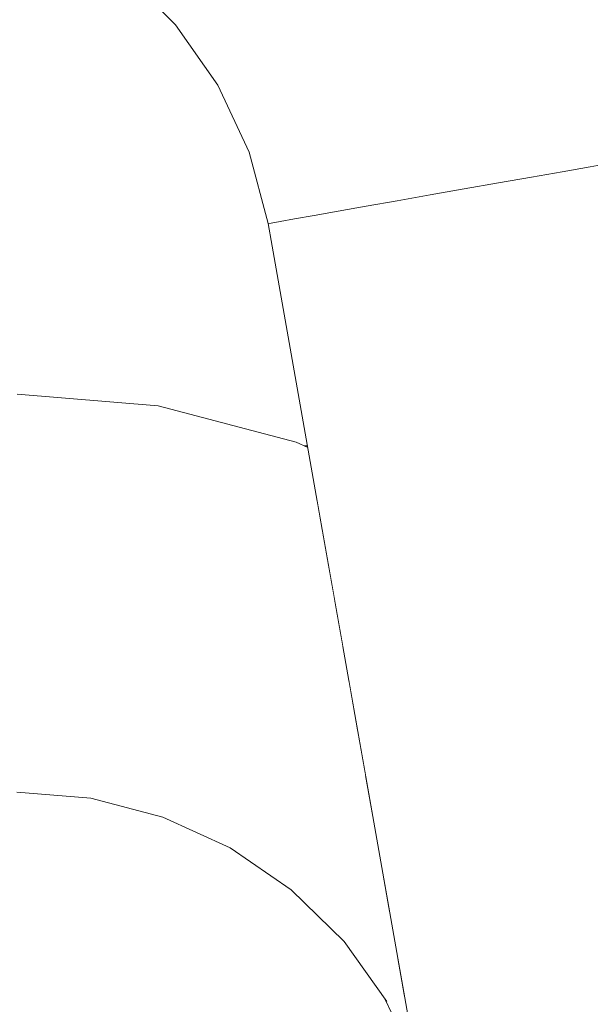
# Model space of a CAD drawing. Header units: millimetres. Extents: x -30280 to 309309, y -17460 to 4378.
# Tile 550 of 656: x 151354 to 151377, y -14528 to -14488. Entities that reach past the tile are written whole.
import ezdxf

# ---------------------------------------------------------------- set-up
doc = ezdxf.new("R2010")
doc.units = ezdxf.units.MM
doc.header["$MEASUREMENT"] = 0
doc.linetypes.add('Wipeout_Contour', pattern=[1000, 0, -1000])
doc.layers.add('P1_PLANTA PRIMERA_4_12_FAÇ_Façana', color=7, linetype='Continuous')
doc.layers.add('P1_PLANTA PRIMERA_4_Nuevo_09_EI_Mobiliari general', color=7, linetype='Continuous')
doc.layers.add('P1_PLANTA PRIMERA_4_Nuevo_09_EI_Mobiliari general_Pluma_Nº__1', color=7, linetype='Continuous', lineweight=5)

msp = doc.modelspace()

# ---------------------------------------------------------------- wipeouts: each hides what was drawn before it
at = {"color": 254, "linetype": 'Wipeout_Contour', "lineweight": 0, "ltscale": 4556497.205425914}
msp.add_wipeout([(151882.62, -14022.052), (150782.62, -14022.052), (150782.62, -14023.885), (150890.293, -14023.885), (150903.857, -14449.995), (150903.929, -14505.564), (150882.333, -14505.564), (150886.263, -14527.856), (150886.9, -14530.194), (150928.929, -14764.931), (150970.958, -14530.194), (150971.595, -14527.856), (150975.525, -14505.564), (150953.929, -14505.564), (150953.929, -14449.995), (150967.565, -14023.885), (151390.293, -14023.885), (151403.857, -14449.995), (151403.929, -14505.564), (151382.333, -14505.564), (151386.263, -14527.856), (151386.9, -14530.194), (151428.929, -14764.931), (151470.958, -14530.194), (151471.595, -14527.856), (151475.525, -14505.564), (151453.929, -14505.564), (151453.929, -14449.995), (151467.565, -14023.885), (151882.62, -14023.885)], dxfattribs=at).dxf.layer = 'P1_PLANTA PRIMERA_4_12_FAÇ_Façana'

# ---------------------------------------------------------------- next in the draw order: wipeouts: each hides what was drawn before it
at = {"color": 254, "linetype": 'Wipeout_Contour', "lineweight": 0, "ltscale": 3493235.547410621}
msp.add_wipeout([(150937.549, -14813.077), (150939.156, -14822.052), (151418.702, -14822.052), (151420.309, -14813.077), (151370.485, -14530.514), (151369.166, -14527.557), (151367.506, -14525.227), (151365.389, -14523.147), (151362.936, -14521.462), (151360.224, -14520.222), (151357.333, -14519.467), (151354.354, -14519.218), (151185.441, -14519.661), (151178.929, -14519.679), (151172.417, -14519.696), (151003.505, -14519.196), (151000.525, -14519.467), (150997.634, -14520.222), (150994.922, -14521.462), (150992.469, -14523.147), (150990.352, -14525.227), (150988.692, -14527.557), (150987.484, -14530.106)], dxfattribs=at).dxf.layer = 'P1_PLANTA PRIMERA_4_12_FAÇ_Façana'
at = {"color": 254, "linetype": 'Wipeout_Contour', "lineweight": 0, "ltscale": 4252411.366083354}
msp.add_wipeout([(150991.819, -14505.297), (150997.826, -14503.696), (151003.486, -14503.223), (151178.929, -14503.678), (151354.372, -14503.196), (151360.032, -14503.696), (151365.582, -14505.147), (151364.463, -14496.363), (151363.694, -14493.495), (151362.438, -14490.805), (151360.733, -14488.374), (151358.631, -14486.277), (151356.196, -14484.578), (151353.503, -14483.328), (151350.633, -14482.566), (151347.674, -14482.315), (151192.121, -14482.728), (151178.929, -14482.764), (151165.738, -14482.801), (151010.184, -14482.293), (151007.225, -14482.566), (151004.355, -14483.328), (151001.662, -14484.578), (150999.227, -14486.277), (150997.125, -14488.374), (150995.42, -14490.805), (150994.164, -14493.495), (150993.395, -14496.363)], dxfattribs=at).dxf.layer = 'P1_PLANTA PRIMERA_4_Nuevo_09_EI_Mobiliari general'
at = {"color": 254, "linetype": 'Wipeout_Contour', "lineweight": 0, "ltscale": 608237.901031}
msp.add_wipeout([(151364.987, -14507.902), (151366.631, -14508.653), (151366.427, -14507.497), (151365.259, -14506.963)], dxfattribs=at).dxf.layer = 'P1_PLANTA PRIMERA_4_Nuevo_09_EI_Mobiliari general'

# ---------------------------------------------------------------- next in the draw order: linework, layer by layer
at = {"layer": 'P1_PLANTA PRIMERA_4_Nuevo_09_EI_Mobiliari general_Pluma_Nº__1', "color": 7, "linetype": 'Continuous', "lineweight": 5}
for p, q in [((151360.733, -14488.374), (151358.631, -14486.277)), ((151360.031, -14503.696), (151354.372, -14503.223)), ((151357.333, -14519.466), (151354.353, -14519.218)), ((151360.223, -14520.222), (151357.333, -14519.466)), ((151362.936, -14521.462), (151360.223, -14520.222))]:
    msp.add_line(p, q, dxfattribs=at)

# ---------------------------------------------------------------- next in the draw order: wipeouts: each hides what was drawn before it
at = {"color": 254, "linetype": 'Wipeout_Contour', "lineweight": 0, "ltscale": 1520707.424279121}
msp.add_wipeout([(151403.929, -14469.75), (151362.107, -14469.75), (151364.172, -14470.707), (151368.898, -14474.006), (151372.979, -14478.077), (151376.289, -14482.795), (151378.728, -14488.018), (151380.22, -14493.585), (151382.286, -14505.297), (151403.929, -14505.297)], dxfattribs=at).dxf.layer = 'P1_PLANTA PRIMERA_4_Nuevo_09_EI_Mobiliari general'
at = {"color": 254, "linetype": 'Wipeout_Contour', "lineweight": 0, "ltscale": 608238.165221}
msp.add_wipeout([(151364.651, -14508.987), (151366.868, -14509.999), (151366.631, -14508.653), (151364.987, -14507.902)], dxfattribs=at).dxf.layer = 'P1_PLANTA PRIMERA_4_Nuevo_09_EI_Mobiliari general'

# ---------------------------------------------------------------- next in the draw order: linework, layer by layer
at = {"layer": 'P1_PLANTA PRIMERA_4_Nuevo_09_EI_Mobiliari general_Pluma_Nº__1', "color": 7, "linetype": 'Continuous', "lineweight": 5}
for p, q in [((151363.694, -14493.495), (151362.438, -14490.805)), ((151364.463, -14496.363), (151363.694, -14493.495)), ((151364.939, -14496.279), (151364.583, -14496.342)), ((151364.583, -14496.342), (151364.463, -14496.363))]:
    msp.add_line(p, q, dxfattribs=at)

# ---------------------------------------------------------------- next in the draw order: wipeouts: each hides what was drawn before it
at = {"color": 254, "linetype": 'Wipeout_Contour', "lineweight": 0, "ltscale": 608434.04779}
msp.add_wipeout([(151428.929, -14807.895), (151373.71, -14494.733), (151372.342, -14494.974), (151428.929, -14815.895)], dxfattribs=at).dxf.layer = 'P1_PLANTA PRIMERA_4_Nuevo_09_EI_Mobiliari general'
at = {"color": 254, "linetype": 'Wipeout_Contour', "lineweight": 0, "ltscale": 608223.688235}
msp.add_wipeout([(151359.732, -14506.528), (151359.563, -14507.656), (151364.651, -14508.987), (151364.987, -14507.902)], dxfattribs=at).dxf.layer = 'P1_PLANTA PRIMERA_4_Nuevo_09_EI_Mobiliari general'

# ---------------------------------------------------------------- next in the draw order: wipeouts: each hides what was drawn before it
at = {"color": 254, "linetype": 'Wipeout_Contour', "lineweight": 0, "ltscale": 608430.772156}
msp.add_wipeout([(151428.929, -14815.895), (151372.342, -14494.974), (151370.974, -14495.215), (151427.518, -14815.895)], dxfattribs=at).dxf.layer = 'P1_PLANTA PRIMERA_4_Nuevo_09_EI_Mobiliari general'
at = {"color": 254, "linetype": 'Wipeout_Contour', "lineweight": 0, "ltscale": 608202.555948}
msp.add_wipeout([(151354.377, -14506.081), (151354.38, -14507.196), (151359.563, -14507.656), (151359.732, -14506.528)], dxfattribs=at).dxf.layer = 'P1_PLANTA PRIMERA_4_Nuevo_09_EI_Mobiliari general'
at = {"color": 254, "linetype": 'Wipeout_Contour', "lineweight": 0, "ltscale": 608238.433374}
msp.add_wipeout([(151364.263, -14510.183), (151367.131, -14511.494), (151366.868, -14509.999), (151364.651, -14508.987)], dxfattribs=at).dxf.layer = 'P1_PLANTA PRIMERA_4_Nuevo_09_EI_Mobiliari general'

# ---------------------------------------------------------------- next in the draw order: wipeouts: each hides what was drawn before it
at = {"color": 254, "linetype": 'Wipeout_Contour', "lineweight": 0, "ltscale": 608223.055269}
msp.add_wipeout([(151359.563, -14507.656), (151359.367, -14508.903), (151364.263, -14510.183), (151364.651, -14508.987)], dxfattribs=at).dxf.layer = 'P1_PLANTA PRIMERA_4_Nuevo_09_EI_Mobiliari general'

# ---------------------------------------------------------------- next in the draw order: wipeouts: each hides what was drawn before it
at = {"color": 254, "linetype": 'Wipeout_Contour', "lineweight": 0, "ltscale": 608202.66152}
msp.add_wipeout([(151354.38, -14507.223), (151354.383, -14508.46), (151359.367, -14508.903), (151359.563, -14507.656)], dxfattribs=at).dxf.layer = 'P1_PLANTA PRIMERA_4_Nuevo_09_EI_Mobiliari general'
at = {"color": 254, "linetype": 'Wipeout_Contour', "lineweight": 0, "ltscale": 608238.695371}
msp.add_wipeout([(151363.833, -14511.456), (151367.413, -14513.092), (151367.131, -14511.494), (151364.263, -14510.183)], dxfattribs=at).dxf.layer = 'P1_PLANTA PRIMERA_4_Nuevo_09_EI_Mobiliari general'

# ---------------------------------------------------------------- next in the draw order: wipeouts: each hides what was drawn before it
at = {"color": 254, "linetype": 'Wipeout_Contour', "lineweight": 0, "ltscale": 608222.317488}
msp.add_wipeout([(151359.367, -14508.903), (151359.151, -14510.232), (151363.833, -14511.456), (151364.263, -14510.183)], dxfattribs=at).dxf.layer = 'P1_PLANTA PRIMERA_4_Nuevo_09_EI_Mobiliari general'

# ---------------------------------------------------------------- next in the draw order: wipeouts: each hides what was drawn before it
at = {"color": 254, "linetype": 'Wipeout_Contour', "lineweight": 0, "ltscale": 608202.758653}
msp.add_wipeout([(151354.383, -14508.487), (151354.387, -14509.807), (151359.151, -14510.232), (151359.367, -14508.903)], dxfattribs=at).dxf.layer = 'P1_PLANTA PRIMERA_4_Nuevo_09_EI_Mobiliari general'
at = {"color": 254, "linetype": 'Wipeout_Contour', "lineweight": 0, "ltscale": 608238.753206}
msp.add_wipeout([(151363.375, -14512.766), (151367.556, -14514.677), (151367.413, -14513.092), (151363.833, -14511.456)], dxfattribs=at).dxf.layer = 'P1_PLANTA PRIMERA_4_Nuevo_09_EI_Mobiliari general'

# ---------------------------------------------------------------- next in the draw order: wipeouts: each hides what was drawn before it
at = {"color": 254, "linetype": 'Wipeout_Contour', "lineweight": 0, "ltscale": 608221.497356}
msp.add_wipeout([(151359.151, -14510.232), (151358.92, -14511.601), (151363.375, -14512.766), (151363.833, -14511.456)], dxfattribs=at).dxf.layer = 'P1_PLANTA PRIMERA_4_Nuevo_09_EI_Mobiliari general'
at = {"color": 254, "linetype": 'Wipeout_Contour', "lineweight": 0, "ltscale": 456185.683103}
msp.add_wipeout([(151366.864, -14515.884), (151368.049, -14516.699), (151367.711, -14514.783)], dxfattribs=at).dxf.layer = 'P1_PLANTA PRIMERA_4_Nuevo_09_EI_Mobiliari general'

# ---------------------------------------------------------------- next in the draw order: wipeouts: each hides what was drawn before it
at = {"color": 254, "linetype": 'Wipeout_Contour', "lineweight": 0, "ltscale": 608202.721918}
msp.add_wipeout([(151354.324, -14509.828), (151354.328, -14511.218), (151358.92, -14511.601), (151359.151, -14510.232)], dxfattribs=at).dxf.layer = 'P1_PLANTA PRIMERA_4_Nuevo_09_EI_Mobiliari general'
at = {"color": 254, "linetype": 'Wipeout_Contour', "lineweight": 0, "ltscale": 608237.92958}
msp.add_wipeout([(151363.375, -14512.766), (151362.903, -14514.074), (151366.864, -14515.884), (151367.556, -14514.677)], dxfattribs=at).dxf.layer = 'P1_PLANTA PRIMERA_4_Nuevo_09_EI_Mobiliari general'

# ---------------------------------------------------------------- next in the draw order: wipeouts: each hides what was drawn before it
at = {"color": 254, "linetype": 'Wipeout_Contour', "lineweight": 0, "ltscale": 608220.619776}
msp.add_wipeout([(151358.92, -14511.601), (151358.682, -14512.97), (151362.903, -14514.074), (151363.375, -14512.766)], dxfattribs=at).dxf.layer = 'P1_PLANTA PRIMERA_4_Nuevo_09_EI_Mobiliari general'
at = {"color": 254, "linetype": 'Wipeout_Contour', "lineweight": 0, "ltscale": 608247.445911}
msp.add_wipeout([(151366.864, -14515.884), (151366.171, -14517.049), (151368.378, -14518.566), (151368.049, -14516.699)], dxfattribs=at).dxf.layer = 'P1_PLANTA PRIMERA_4_Nuevo_09_EI_Mobiliari general'

# ---------------------------------------------------------------- next in the draw order: wipeouts: each hides what was drawn before it
at = {"color": 254, "linetype": 'Wipeout_Contour', "lineweight": 0, "ltscale": 608202.793618}
msp.add_wipeout([(151354.328, -14511.218), (151354.332, -14512.607), (151358.682, -14512.97), (151358.92, -14511.601)], dxfattribs=at).dxf.layer = 'P1_PLANTA PRIMERA_4_Nuevo_09_EI_Mobiliari general'
at = {"color": 254, "linetype": 'Wipeout_Contour', "lineweight": 0, "ltscale": 608236.084968}
msp.add_wipeout([(151362.903, -14514.074), (151362.43, -14515.339), (151366.171, -14517.049), (151366.864, -14515.884)], dxfattribs=at).dxf.layer = 'P1_PLANTA PRIMERA_4_Nuevo_09_EI_Mobiliari general'

# ---------------------------------------------------------------- next in the draw order: wipeouts: each hides what was drawn before it
at = {"color": 254, "linetype": 'Wipeout_Contour', "lineweight": 0, "ltscale": 608219.711328}
msp.add_wipeout([(151358.682, -14512.97), (151358.445, -14514.297), (151362.43, -14515.339), (151362.903, -14514.074)], dxfattribs=at).dxf.layer = 'P1_PLANTA PRIMERA_4_Nuevo_09_EI_Mobiliari general'
at = {"color": 254, "linetype": 'Wipeout_Contour', "lineweight": 0, "ltscale": 608247.342074}
msp.add_wipeout([(151365.5, -14518.136), (151368.689, -14520.327), (151368.378, -14518.565), (151366.171, -14517.049)], dxfattribs=at).dxf.layer = 'P1_PLANTA PRIMERA_4_Nuevo_09_EI_Mobiliari general'

# ---------------------------------------------------------------- next in the draw order: wipeouts: each hides what was drawn before it
at = {"color": 254, "linetype": 'Wipeout_Contour', "lineweight": 0, "ltscale": 608202.849058}
msp.add_wipeout([(151354.332, -14512.607), (151354.335, -14513.954), (151358.445, -14514.297), (151358.682, -14512.97)], dxfattribs=at).dxf.layer = 'P1_PLANTA PRIMERA_4_Nuevo_09_EI_Mobiliari general'
at = {"color": 254, "linetype": 'Wipeout_Contour', "lineweight": 0, "ltscale": 608234.251253}
msp.add_wipeout([(151362.43, -14515.339), (151361.972, -14516.524), (151365.5, -14518.136), (151366.171, -14517.049)], dxfattribs=at).dxf.layer = 'P1_PLANTA PRIMERA_4_Nuevo_09_EI_Mobiliari general'

# ---------------------------------------------------------------- next in the draw order: wipeouts: each hides what was drawn before it
at = {"color": 254, "linetype": 'Wipeout_Contour', "lineweight": 0, "ltscale": 608218.799451}
msp.add_wipeout([(151358.445, -14514.297), (151358.214, -14515.541), (151361.972, -14516.524), (151362.43, -14515.339)], dxfattribs=at).dxf.layer = 'P1_PLANTA PRIMERA_4_Nuevo_09_EI_Mobiliari general'
at = {"color": 254, "linetype": 'Wipeout_Contour', "lineweight": 0, "ltscale": 608246.178569}
msp.add_wipeout([(151365.5, -14518.136), (151364.87, -14519.113), (151367.877, -14521.18), (151368.689, -14520.327)], dxfattribs=at).dxf.layer = 'P1_PLANTA PRIMERA_4_Nuevo_09_EI_Mobiliari general'

# ---------------------------------------------------------------- next in the draw order: wipeouts: each hides what was drawn before it
at = {"color": 254, "linetype": 'Wipeout_Contour', "lineweight": 0, "ltscale": 608202.886358}
msp.add_wipeout([(151354.335, -14513.954), (151354.339, -14515.218), (151358.214, -14515.541), (151358.445, -14514.297)], dxfattribs=at).dxf.layer = 'P1_PLANTA PRIMERA_4_Nuevo_09_EI_Mobiliari general'
at = {"color": 254, "linetype": 'Wipeout_Contour', "lineweight": 0, "ltscale": 608232.48394}
msp.add_wipeout([(151361.972, -14516.524), (151361.542, -14517.592), (151364.87, -14519.113), (151365.5, -14518.136)], dxfattribs=at).dxf.layer = 'P1_PLANTA PRIMERA_4_Nuevo_09_EI_Mobiliari general'
at = {"color": 254, "linetype": 'Wipeout_Contour', "lineweight": 0, "ltscale": 608253.372025}
msp.add_wipeout([(151367.877, -14521.18), (151367.144, -14521.904), (151369.349, -14524.069), (151369.041, -14522.323)], dxfattribs=at).dxf.layer = 'P1_PLANTA PRIMERA_4_Nuevo_09_EI_Mobiliari general'

# ---------------------------------------------------------------- next in the draw order: wipeouts: each hides what was drawn before it
at = {"color": 254, "linetype": 'Wipeout_Contour', "lineweight": 0, "ltscale": 608217.911608}
msp.add_wipeout([(151358.214, -14515.541), (151357.997, -14516.665), (151361.542, -14517.592), (151361.972, -14516.524)], dxfattribs=at).dxf.layer = 'P1_PLANTA PRIMERA_4_Nuevo_09_EI_Mobiliari general'
at = {"color": 254, "linetype": 'Wipeout_Contour', "lineweight": 0, "ltscale": 608243.769514}
msp.add_wipeout([(151364.87, -14519.113), (151364.3, -14519.949), (151367.144, -14521.904), (151367.877, -14521.18)], dxfattribs=at).dxf.layer = 'P1_PLANTA PRIMERA_4_Nuevo_09_EI_Mobiliari general'

# ---------------------------------------------------------------- next in the draw order: wipeouts: each hides what was drawn before it
at = {"color": 254, "linetype": 'Wipeout_Contour', "lineweight": 0, "ltscale": 608202.904111}
msp.add_wipeout([(151354.339, -14515.218), (151354.343, -14516.36), (151357.997, -14516.665), (151358.214, -14515.541)], dxfattribs=at).dxf.layer = 'P1_PLANTA PRIMERA_4_Nuevo_09_EI_Mobiliari general'
at = {"color": 254, "linetype": 'Wipeout_Contour', "lineweight": 0, "ltscale": 456174.605955}
msp.add_wipeout([(151361.542, -14517.592), (151364.3, -14519.949), (151364.87, -14519.113)], dxfattribs=at).dxf.layer = 'P1_PLANTA PRIMERA_4_Nuevo_09_EI_Mobiliari general'
at = {"color": 254, "linetype": 'Wipeout_Contour', "lineweight": 0, "ltscale": 456188.047054}
msp.add_wipeout([(151366.512, -14522.477), (151368.845, -14524.77), (151367.144, -14521.904)], dxfattribs=at).dxf.layer = 'P1_PLANTA PRIMERA_4_Nuevo_09_EI_Mobiliari general'

# ---------------------------------------------------------------- next in the draw order: wipeouts: each hides what was drawn before it
at = {"color": 254, "linetype": 'Wipeout_Contour', "lineweight": 0, "ltscale": 456194.401526}
msp.add_wipeout([(151368.845, -14524.77), (151369.952, -14527.492), (151369.679, -14525.94)], dxfattribs=at).dxf.layer = 'P1_PLANTA PRIMERA_4_Nuevo_09_EI_Mobiliari general'

# ---------------------------------------------------------------- next in the draw order: wipeouts: each hides what was drawn before it
at = {"color": 254, "linetype": 'Wipeout_Contour', "lineweight": 0, "ltscale": 608425.369934}
msp.add_wipeout([(151427.518, -14815.895), (151370.974, -14495.215), (151369.647, -14495.449), (151426.151, -14815.895)], dxfattribs=at).dxf.layer = 'P1_PLANTA PRIMERA_4_Nuevo_09_EI_Mobiliari general'

# ---------------------------------------------------------------- next in the draw order: wipeouts: each hides what was drawn before it
at = {"color": 254, "linetype": 'Wipeout_Contour', "lineweight": 0, "ltscale": 608420.215171}
msp.add_wipeout([(151369.647, -14495.449), (151368.403, -14495.668), (151424.867, -14815.895), (151426.151, -14815.895)], dxfattribs=at).dxf.layer = 'P1_PLANTA PRIMERA_4_Nuevo_09_EI_Mobiliari general'

# ---------------------------------------------------------------- next in the draw order: wipeouts: each hides what was drawn before it
at = {"color": 254, "linetype": 'Wipeout_Contour', "lineweight": 0, "ltscale": 608415.464503}
msp.add_wipeout([(151368.403, -14495.668), (151367.278, -14495.867), (151423.707, -14815.895), (151424.867, -14815.895)], dxfattribs=at).dxf.layer = 'P1_PLANTA PRIMERA_4_Nuevo_09_EI_Mobiliari general'

# ---------------------------------------------------------------- next in the draw order: wipeouts: each hides what was drawn before it
at = {"color": 254, "linetype": 'Wipeout_Contour', "lineweight": 0, "ltscale": 456351.979109}
msp.add_wipeout([(151367.278, -14495.867), (151422.706, -14815.895), (151423.707, -14815.895)], dxfattribs=at).dxf.layer = 'P1_PLANTA PRIMERA_4_Nuevo_09_EI_Mobiliari general'

# ---------------------------------------------------------------- next in the draw order: wipeouts: each hides what was drawn before it
at = {"color": 254, "linetype": 'Wipeout_Contour', "lineweight": 0, "ltscale": 456347.042075}
msp.add_wipeout([(151421.894, -14815.895), (151365.519, -14496.177), (151421.295, -14815.895)], dxfattribs=at).dxf.layer = 'P1_PLANTA PRIMERA_4_Nuevo_09_EI_Mobiliari general'

# ---------------------------------------------------------------- next in the draw order: linework, layer by layer
at = {"layer": 'P1_PLANTA PRIMERA_4_Nuevo_09_EI_Mobiliari general_Pluma_Nº__1', "color": 7, "linetype": 'Continuous', "lineweight": 5}
for p, q in [((151365.582, -14505.147), (151360.031, -14503.696)), ((151366.05, -14505.361), (151365.582, -14505.147)), ((151366.039, -14505.297), (151365.909, -14505.297)), ((151365.388, -14523.147), (151362.936, -14521.462)), ((151367.506, -14525.227), (151365.388, -14523.147)), ((151369.223, -14527.638), (151367.506, -14525.227)), ((151370.374, -14530.106), (151369.165, -14527.557))]:
    msp.add_line(p, q, dxfattribs=at)

# ---------------------------------------------------------------- next in the draw order: wipeouts: each hides what was drawn before it
at = {"color": 254, "linetype": 'Wipeout_Contour', "lineweight": 0, "ltscale": 608437.179803}
msp.add_wipeout([(151428.929, -14786.282), (151377.406, -14494.081), (151376.281, -14494.279), (151428.929, -14792.86)], dxfattribs=at).dxf.layer = 'P1_PLANTA PRIMERA_4_Nuevo_09_EI_Mobiliari general'

# ---------------------------------------------------------------- next in the draw order: wipeouts: each hides what was drawn before it
at = {"color": 254, "linetype": 'Wipeout_Contour', "lineweight": 0, "ltscale": 456206.123457}
msp.add_wipeout([(151376.043, -14488.996), (151377.406, -14494.081), (151376.969, -14488.658)], dxfattribs=at).dxf.layer = 'P1_PLANTA PRIMERA_4_Nuevo_09_EI_Mobiliari general'
at = {"color": 254, "linetype": 'Wipeout_Contour', "lineweight": 0, "ltscale": 608436.206174}
msp.add_wipeout([(151428.929, -14792.86), (151376.281, -14494.279), (151375.037, -14494.499), (151428.929, -14800.138)], dxfattribs=at).dxf.layer = 'P1_PLANTA PRIMERA_4_Nuevo_09_EI_Mobiliari general'

# ---------------------------------------------------------------- next in the draw order: wipeouts: each hides what was drawn before it
at = {"color": 254, "linetype": 'Wipeout_Contour', "lineweight": 0, "ltscale": 456199.148698}
msp.add_wipeout([(151373.815, -14484.226), (151376.043, -14488.996), (151374.669, -14483.732)], dxfattribs=at).dxf.layer = 'P1_PLANTA PRIMERA_4_Nuevo_09_EI_Mobiliari general'
at = {"color": 254, "linetype": 'Wipeout_Contour', "lineweight": 0, "ltscale": 608435.151452}
msp.add_wipeout([(151375.037, -14494.499), (151373.71, -14494.733), (151428.929, -14807.895), (151428.929, -14800.138)], dxfattribs=at).dxf.layer = 'P1_PLANTA PRIMERA_4_Nuevo_09_EI_Mobiliari general'

# ---------------------------------------------------------------- next in the draw order: linework, layer by layer
at = {"layer": 'P1_PLANTA PRIMERA_4_Nuevo_09_EI_Mobiliari general_Pluma_Nº__1', "color": 7, "linetype": 'Continuous', "lineweight": 5}
msp.add_line((151420.805, -14815.895), (151364.463, -14496.363), dxfattribs=at)

# ---------------------------------------------------------------- next in the draw order: wipeouts: each hides what was drawn before it
at = {"color": 254, "linetype": 'Wipeout_Contour', "lineweight": 0, "ltscale": 608273.058787}
msp.add_wipeout([(151376.043, -14488.996), (151374.969, -14489.387), (151376.281, -14494.279), (151377.406, -14494.081)], dxfattribs=at).dxf.layer = 'P1_PLANTA PRIMERA_4_Nuevo_09_EI_Mobiliari general'

# ---------------------------------------------------------------- next in the draw order: linework, layer by layer
at = {"layer": 'P1_PLANTA PRIMERA_4_Nuevo_09_EI_Mobiliari general_Pluma_Nº__1', "color": 7, "linetype": 'Continuous', "lineweight": 5}
msp.add_line((151378.377, -14493.91), (151377.406, -14494.081), dxfattribs=at)

# ---------------------------------------------------------------- next in the draw order: wipeouts: each hides what was drawn before it
at = {"color": 254, "linetype": 'Wipeout_Contour', "lineweight": 0, "ltscale": 608264.207527}
msp.add_wipeout([(151373.815, -14484.226), (151372.826, -14484.797), (151374.969, -14489.387), (151376.043, -14488.996)], dxfattribs=at).dxf.layer = 'P1_PLANTA PRIMERA_4_Nuevo_09_EI_Mobiliari general'

# ---------------------------------------------------------------- next in the draw order: wipeouts: each hides what was drawn before it
at = {"color": 254, "linetype": 'Wipeout_Contour', "lineweight": 0, "ltscale": 608268.570005}
msp.add_wipeout([(151374.969, -14489.387), (151373.782, -14489.82), (151375.037, -14494.499), (151376.281, -14494.279)], dxfattribs=at).dxf.layer = 'P1_PLANTA PRIMERA_4_Nuevo_09_EI_Mobiliari general'

# ---------------------------------------------------------------- next in the draw order: linework, layer by layer
at = {"layer": 'P1_PLANTA PRIMERA_4_Nuevo_09_EI_Mobiliari general_Pluma_Nº__1', "color": 7, "linetype": 'Continuous', "lineweight": 5}
msp.add_line((151377.406, -14494.081), (151376.281, -14494.279), dxfattribs=at)

# ---------------------------------------------------------------- next in the draw order: wipeouts: each hides what was drawn before it
at = {"color": 254, "linetype": 'Wipeout_Contour', "lineweight": 0, "ltscale": 608260.079879}
msp.add_wipeout([(151372.826, -14484.797), (151371.732, -14485.43), (151373.782, -14489.82), (151374.969, -14489.387)], dxfattribs=at).dxf.layer = 'P1_PLANTA PRIMERA_4_Nuevo_09_EI_Mobiliari general'

# ---------------------------------------------------------------- next in the draw order: wipeouts: each hides what was drawn before it
at = {"color": 254, "linetype": 'Wipeout_Contour', "lineweight": 0, "ltscale": 608263.698781}
msp.add_wipeout([(151373.782, -14489.82), (151372.516, -14490.281), (151373.71, -14494.733), (151375.037, -14494.499)], dxfattribs=at).dxf.layer = 'P1_PLANTA PRIMERA_4_Nuevo_09_EI_Mobiliari general'

# ---------------------------------------------------------------- next in the draw order: linework, layer by layer
at = {"layer": 'P1_PLANTA PRIMERA_4_Nuevo_09_EI_Mobiliari general_Pluma_Nº__1', "color": 7, "linetype": 'Continuous', "lineweight": 5}
msp.add_line((151376.281, -14494.279), (151375.037, -14494.499), dxfattribs=at)

# ---------------------------------------------------------------- next in the draw order: wipeouts: each hides what was drawn before it
at = {"color": 254, "linetype": 'Wipeout_Contour', "lineweight": 0, "ltscale": 608255.600304}
msp.add_wipeout([(151371.732, -14485.43), (151370.566, -14486.104), (151372.516, -14490.281), (151373.782, -14489.82)], dxfattribs=at).dxf.layer = 'P1_PLANTA PRIMERA_4_Nuevo_09_EI_Mobiliari general'

# ---------------------------------------------------------------- next in the draw order: wipeouts: each hides what was drawn before it
at = {"color": 254, "linetype": 'Wipeout_Contour', "lineweight": 0, "ltscale": 608258.593198}
msp.add_wipeout([(151372.516, -14490.281), (151371.211, -14490.756), (151372.342, -14494.974), (151373.71, -14494.733)], dxfattribs=at).dxf.layer = 'P1_PLANTA PRIMERA_4_Nuevo_09_EI_Mobiliari general'

# ---------------------------------------------------------------- next in the draw order: linework, layer by layer
at = {"layer": 'P1_PLANTA PRIMERA_4_Nuevo_09_EI_Mobiliari general_Pluma_Nº__1', "color": 7, "linetype": 'Continuous', "lineweight": 5}
msp.add_line((151375.037, -14494.499), (151373.71, -14494.732), dxfattribs=at)

# ---------------------------------------------------------------- next in the draw order: wipeouts: each hides what was drawn before it
at = {"color": 254, "linetype": 'Wipeout_Contour', "lineweight": 0, "ltscale": 608250.904985}
msp.add_wipeout([(151370.566, -14486.104), (151369.364, -14486.8), (151371.211, -14490.756), (151372.516, -14490.281)], dxfattribs=at).dxf.layer = 'P1_PLANTA PRIMERA_4_Nuevo_09_EI_Mobiliari general'

# ---------------------------------------------------------------- next in the draw order: wipeouts: each hides what was drawn before it
at = {"color": 254, "linetype": 'Wipeout_Contour', "lineweight": 0, "ltscale": 608253.408419}
msp.add_wipeout([(151371.211, -14490.756), (151369.906, -14491.232), (151370.974, -14495.215), (151372.342, -14494.974)], dxfattribs=at).dxf.layer = 'P1_PLANTA PRIMERA_4_Nuevo_09_EI_Mobiliari general'

# ---------------------------------------------------------------- next in the draw order: linework, layer by layer
at = {"layer": 'P1_PLANTA PRIMERA_4_Nuevo_09_EI_Mobiliari general_Pluma_Nº__1', "color": 7, "linetype": 'Continuous', "lineweight": 5}
msp.add_line((151373.71, -14494.732), (151372.342, -14494.974), dxfattribs=at)

# ---------------------------------------------------------------- next in the draw order: wipeouts: each hides what was drawn before it
at = {"color": 254, "linetype": 'Wipeout_Contour', "lineweight": 0, "ltscale": 608246.136616}
msp.add_wipeout([(151369.364, -14486.8), (151368.161, -14487.495), (151369.906, -14491.232), (151371.211, -14490.756)], dxfattribs=at).dxf.layer = 'P1_PLANTA PRIMERA_4_Nuevo_09_EI_Mobiliari general'

# ---------------------------------------------------------------- next in the draw order: wipeouts: each hides what was drawn before it
at = {"color": 254, "linetype": 'Wipeout_Contour', "lineweight": 0, "ltscale": 608248.301971}
msp.add_wipeout([(151369.906, -14491.232), (151368.64, -14491.693), (151369.647, -14495.449), (151370.974, -14495.215)], dxfattribs=at).dxf.layer = 'P1_PLANTA PRIMERA_4_Nuevo_09_EI_Mobiliari general'

# ---------------------------------------------------------------- next in the draw order: linework, layer by layer
at = {"layer": 'P1_PLANTA PRIMERA_4_Nuevo_09_EI_Mobiliari general_Pluma_Nº__1', "color": 7, "linetype": 'Continuous', "lineweight": 5}
msp.add_line((151372.342, -14494.974), (151370.974, -14495.215), dxfattribs=at)

# ---------------------------------------------------------------- next in the draw order: wipeouts: each hides what was drawn before it
at = {"color": 254, "linetype": 'Wipeout_Contour', "lineweight": 0, "ltscale": 608241.440055}
msp.add_wipeout([(151368.161, -14487.495), (151366.995, -14488.17), (151368.64, -14491.693), (151369.906, -14491.232)], dxfattribs=at).dxf.layer = 'P1_PLANTA PRIMERA_4_Nuevo_09_EI_Mobiliari general'

# ---------------------------------------------------------------- next in the draw order: wipeouts: each hides what was drawn before it
at = {"color": 254, "linetype": 'Wipeout_Contour', "lineweight": 0, "ltscale": 608243.428959}
msp.add_wipeout([(151368.64, -14491.693), (151367.453, -14492.126), (151368.403, -14495.668), (151369.647, -14495.449)], dxfattribs=at).dxf.layer = 'P1_PLANTA PRIMERA_4_Nuevo_09_EI_Mobiliari general'

# ---------------------------------------------------------------- next in the draw order: linework, layer by layer
at = {"layer": 'P1_PLANTA PRIMERA_4_Nuevo_09_EI_Mobiliari general_Pluma_Nº__1', "color": 7, "linetype": 'Continuous', "lineweight": 5}
msp.add_line((151370.974, -14495.215), (151369.647, -14495.449), dxfattribs=at)

# ---------------------------------------------------------------- next in the draw order: wipeouts: each hides what was drawn before it
at = {"color": 254, "linetype": 'Wipeout_Contour', "lineweight": 0, "ltscale": 608236.95792}
msp.add_wipeout([(151366.995, -14488.17), (151365.901, -14488.802), (151367.453, -14492.126), (151368.64, -14491.693)], dxfattribs=at).dxf.layer = 'P1_PLANTA PRIMERA_4_Nuevo_09_EI_Mobiliari general'

# ---------------------------------------------------------------- next in the draw order: wipeouts: each hides what was drawn before it
at = {"color": 254, "linetype": 'Wipeout_Contour', "lineweight": 0, "ltscale": 608228.218917}
msp.add_wipeout([(151364.762, -14484.986), (151363.795, -14485.8), (151365.901, -14488.802), (151366.995, -14488.17)], dxfattribs=at).dxf.layer = 'P1_PLANTA PRIMERA_4_Nuevo_09_EI_Mobiliari general'
at = {"color": 254, "linetype": 'Wipeout_Contour', "lineweight": 0, "ltscale": 608238.937338}
msp.add_wipeout([(151367.453, -14492.126), (151366.379, -14492.517), (151367.278, -14495.867), (151368.403, -14495.668)], dxfattribs=at).dxf.layer = 'P1_PLANTA PRIMERA_4_Nuevo_09_EI_Mobiliari general'

# ---------------------------------------------------------------- next in the draw order: linework, layer by layer
at = {"layer": 'P1_PLANTA PRIMERA_4_Nuevo_09_EI_Mobiliari general_Pluma_Nº__1', "color": 7, "linetype": 'Continuous', "lineweight": 5}
for p, q in [((151369.647, -14495.449), (151368.403, -14495.669)), ((151368.403, -14495.669), (151367.278, -14495.867))]:
    msp.add_line(p, q, dxfattribs=at)

# ---------------------------------------------------------------- next in the draw order: wipeouts: each hides what was drawn before it
at = {"color": 254, "linetype": 'Wipeout_Contour', "lineweight": 0, "ltscale": 608232.826239}
msp.add_wipeout([(151365.901, -14488.802), (151364.912, -14489.374), (151366.379, -14492.517), (151367.453, -14492.126)], dxfattribs=at).dxf.layer = 'P1_PLANTA PRIMERA_4_Nuevo_09_EI_Mobiliari general'

# ---------------------------------------------------------------- next in the draw order: wipeouts: each hides what was drawn before it
at = {"color": 254, "linetype": 'Wipeout_Contour', "lineweight": 0, "ltscale": 608224.57322}
msp.add_wipeout([(151363.795, -14485.8), (151362.92, -14486.535), (151364.912, -14489.374), (151365.901, -14488.802)], dxfattribs=at).dxf.layer = 'P1_PLANTA PRIMERA_4_Nuevo_09_EI_Mobiliari general'
at = {"color": 254, "linetype": 'Wipeout_Contour', "lineweight": 0, "ltscale": 456174.67607}
msp.add_wipeout([(151365.453, -14492.854), (151366.307, -14496.038), (151366.379, -14492.517)], dxfattribs=at).dxf.layer = 'P1_PLANTA PRIMERA_4_Nuevo_09_EI_Mobiliari general'

# ---------------------------------------------------------------- next in the draw order: linework, layer by layer
at = {"layer": 'P1_PLANTA PRIMERA_4_Nuevo_09_EI_Mobiliari general_Pluma_Nº__1', "color": 7, "linetype": 'Continuous', "lineweight": 5}
for p, q in [((151367.278, -14495.867), (151366.307, -14496.038)), ((151365.519, -14496.177), (151364.939, -14496.279)), ((151366.307, -14496.038), (151365.519, -14496.177))]:
    msp.add_line(p, q, dxfattribs=at)

# ---------------------------------------------------------------- next in the draw order: wipeouts: each hides what was drawn before it
at = {"color": 254, "linetype": 'Wipeout_Contour', "lineweight": 0, "ltscale": 456170.40205}
msp.add_wipeout([(151364.058, -14489.868), (151365.453, -14492.854), (151364.912, -14489.374)], dxfattribs=at).dxf.layer = 'P1_PLANTA PRIMERA_4_Nuevo_09_EI_Mobiliari general'

# ---------------------------------------------------------------- next in the draw order: wipeouts: each hides what was drawn before it
at = {"color": 254, "linetype": 'Wipeout_Contour', "lineweight": 0, "ltscale": 456164.551549}
msp.add_wipeout([(151362.166, -14487.169), (151364.058, -14489.868), (151362.92, -14486.535)], dxfattribs=at).dxf.layer = 'P1_PLANTA PRIMERA_4_Nuevo_09_EI_Mobiliari general'

# ---------------------------------------------------------------- next in the draw order: linework, layer by layer
at = {"layer": 'P1_PLANTA PRIMERA_4_Nuevo_09_EI_Mobiliari general_Pluma_Nº__1', "color": 7, "linetype": 'Continuous', "lineweight": 5}
msp.add_line((151362.438, -14490.805), (151360.733, -14488.374), dxfattribs=at)

doc.saveas('drawing.dxf')
